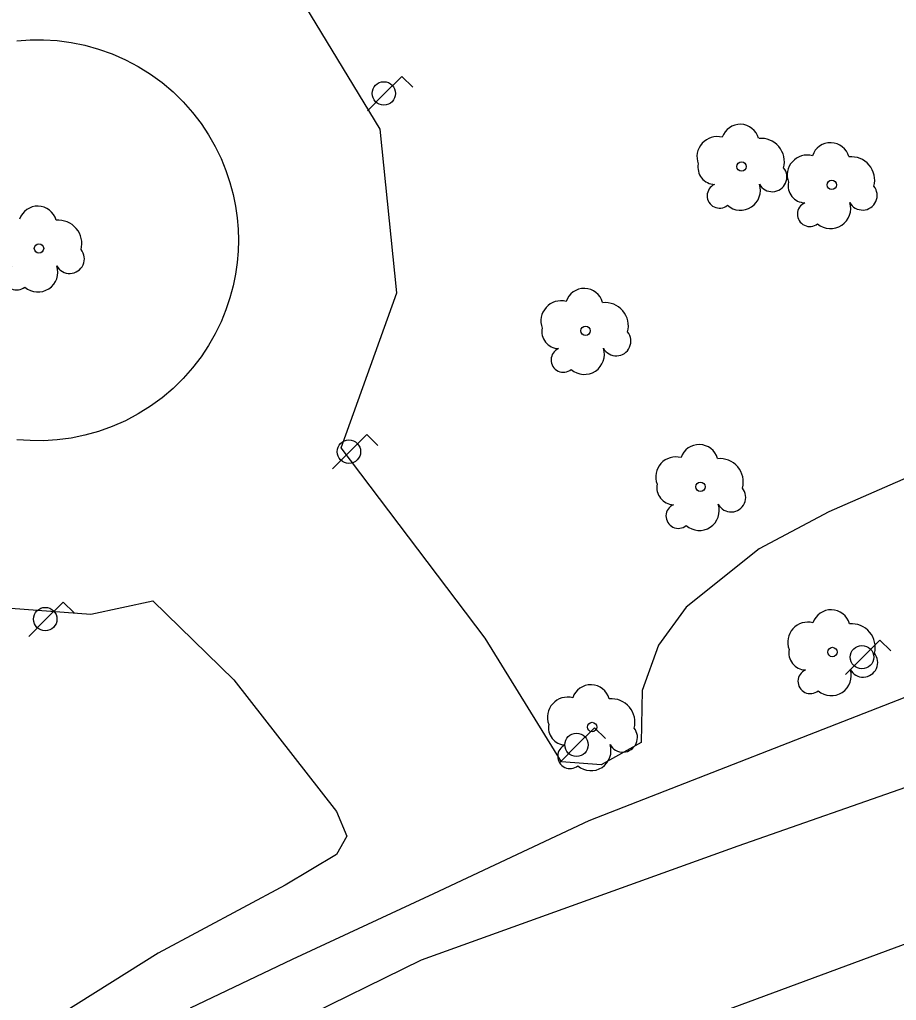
# Model space of a CAD drawing. Extents: x 282771 to 285132, y 4823109 to 4825496.
# Drawn here: x 283164.5 to 283212.2, y 4823739.6 to 4823792.9 of the extents above; entities that cross this region are included whole.
import ezdxf

# ---------------------------------------------------------------- set-up
doc = ezdxf.new("R2010")
doc.units = 0
for name, color, linetype in [('ARBOL', 7, 'Continuous'), ('FAROLA', 7, 'Continuous'), ('ZONA-VERDE', 7, 'Continuous')]:
    doc.layers.add(name, color=color, linetype=linetype)

msp = doc.modelspace()

# ---------------------------------------------------------------- linework, layer by layer
at = {"layer": 'ARBOL'}
for centre in [(283203.747, 4823784.936), (283208.657, 4823783.936), (283165.528, 4823780.486), (283195.258, 4823776.006), (283201.508, 4823767.516), (283208.687, 4823758.527), (283195.618, 4823754.447)]:
    msp.add_circle(centre, 0.255, dxfattribs=at)
for centre, radius, start, end in [((283203.677, 4823786.196), 1.038, 15.6423, 161.3843), ((283202.418, 4823785.466), 1.097, 75.4318, 200.5561), ((283204.807, 4823785.196), 1.272, 345.0327, 95.7993), ((283208.587, 4823785.196), 1.038, 15.6423, 161.3843), ((283202.308, 4823784.896), 0.935, 168.599, 268.1324), ((283207.327, 4823784.466), 1.097, 75.4318, 200.5561), ((283209.717, 4823784.196), 1.272, 345.0327, 95.7993), ((283205.417, 4823784.366), 0.797, 208.9625, 38.991), ((283203.687, 4823783.646), 1.086, 228.9545, 17.928), ((283207.217, 4823783.896), 0.935, 168.599, 268.1324), ((283202.548, 4823783.346), 0.672, 113.7367, 309.4725), ((283210.327, 4823783.366), 0.797, 208.9625, 38.991), ((283207.457, 4823782.346), 0.672, 113.7367, 309.4725), ((283208.597, 4823782.646), 1.086, 228.9545, 17.928), ((283165.458, 4823781.746), 1.038, 15.6423, 161.3843), ((283166.588, 4823780.746), 1.272, 345.0327, 95.7993), ((283167.198, 4823779.916), 0.797, 208.9625, 38.991), ((283164.328, 4823778.896), 0.672, 113.7367, 309.4725), ((283165.468, 4823779.196), 1.086, 228.9545, 17.928), ((283195.188, 4823777.266), 1.038, 15.6423, 161.3843), ((283193.928, 4823776.536), 1.097, 75.4318, 200.5561), ((283196.318, 4823776.266), 1.272, 345.0327, 95.7993), ((283193.818, 4823775.966), 0.935, 168.599, 268.1324), ((283196.928, 4823775.436), 0.797, 208.9625, 38.991), ((283194.058, 4823774.416), 0.672, 113.7367, 309.4725), ((283195.198, 4823774.716), 1.086, 228.9545, 17.928), ((283201.438, 4823768.776), 1.038, 15.6423, 161.3843), ((283200.178, 4823768.046), 1.097, 75.4318, 200.5561), ((283202.568, 4823767.776), 1.272, 345.0327, 95.7993), ((283200.068, 4823767.476), 0.935, 168.599, 268.1324), ((283203.178, 4823766.946), 0.797, 208.9625, 38.991), ((283200.308, 4823765.927), 0.672, 113.7367, 309.4725), ((283201.448, 4823766.227), 1.086, 228.9545, 17.928), ((283208.617, 4823759.787), 1.038, 15.6423, 161.3843), ((283207.357, 4823759.057), 1.097, 75.4318, 200.5561), ((283209.747, 4823758.787), 1.272, 345.0327, 95.7993), ((283207.247, 4823758.487), 0.935, 168.599, 268.1324), ((283210.357, 4823757.957), 0.797, 208.9625, 38.991), ((283207.487, 4823756.937), 0.672, 113.7367, 309.4725), ((283208.627, 4823757.237), 1.086, 228.9545, 17.928), ((283195.548, 4823755.707), 1.038, 15.6423, 161.3843), ((283194.288, 4823754.977), 1.097, 75.4318, 200.5561), ((283196.678, 4823754.707), 1.272, 345.0327, 95.7993), ((283194.178, 4823754.407), 0.935, 168.599, 268.1324), ((283197.288, 4823753.877), 0.797, 208.9625, 38.991), ((283194.418, 4823752.857), 0.672, 113.7367, 309.4725), ((283195.558, 4823753.157), 1.086, 228.9545, 17.928)]:
    msp.add_arc(centre, radius, start, end, dxfattribs=at)
at = {"layer": 'FAROLA'}
for p, q in [((283185.267, 4823789.844), (283184.327, 4823788.914)), ((283185.857, 4823789.254), (283185.267, 4823789.844)), ((283184.327, 4823788.914), (283183.397, 4823787.974)), ((283183.368, 4823770.356), (283182.428, 4823769.426)), ((283183.958, 4823769.766), (283183.368, 4823770.356)), ((283182.428, 4823769.426), (283181.498, 4823768.486)), ((283166.848, 4823761.247), (283165.908, 4823760.317)), ((283167.438, 4823760.657), (283166.848, 4823761.247)), ((283165.908, 4823760.317), (283164.978, 4823759.377)), ((283211.277, 4823759.177), (283210.337, 4823758.247)), ((283211.867, 4823758.587), (283211.277, 4823759.177)), ((283210.337, 4823758.247), (283209.407, 4823757.307)), ((283195.748, 4823754.407), (283194.808, 4823753.477)), ((283196.338, 4823753.817), (283195.748, 4823754.407)), ((283194.808, 4823753.477), (283193.878, 4823752.537))]:
    msp.add_line(p, q, dxfattribs=at)
for centre in [(283184.287, 4823788.914), (283182.388, 4823769.426), (283165.868, 4823760.317), (283210.297, 4823758.247), (283194.768, 4823753.477)]:
    msp.add_circle(centre, 0.637, dxfattribs=at)
at = {"layer": 'ZONA-VERDE'}
for p, q in [((283184.086, 4823786.97), (283179.439, 4823794.618)), ((283164.328, 4823791.784), (283165.046, 4823791.836)), ((283165.046, 4823791.836), (283165.779, 4823791.839)), ((283165.779, 4823791.839), (283166.524, 4823791.792)), ((283166.524, 4823791.792), (283167.275, 4823791.693)), ((283167.275, 4823791.693), (283168.027, 4823791.539)), ((283168.027, 4823791.539), (283168.773, 4823791.33)), ((283168.773, 4823791.33), (283169.508, 4823791.067)), ((283169.508, 4823791.067), (283170.227, 4823790.75)), ((283170.227, 4823790.75), (283170.922, 4823790.382)), ((283170.922, 4823790.382), (283171.589, 4823789.964)), ((283171.589, 4823789.964), (283172.223, 4823789.5)), ((283172.223, 4823789.5), (283172.818, 4823788.995)), ((283172.818, 4823788.995), (283173.372, 4823788.453)), ((283173.372, 4823788.453), (283173.881, 4823787.879)), ((283173.881, 4823787.879), (283174.343, 4823787.278)), ((283174.343, 4823787.278), (283174.756, 4823786.657)), ((283174.756, 4823786.657), (283175.119, 4823786.02)), ((283184.987, 4823778.065), (283184.086, 4823786.97)), ((283175.119, 4823786.02), (283175.434, 4823785.372)), ((283175.434, 4823785.372), (283175.7, 4823784.72)), ((283175.7, 4823784.72), (283175.918, 4823784.067)), ((283175.918, 4823784.067), (283176.091, 4823783.418)), ((283176.091, 4823783.418), (283176.221, 4823782.776)), ((283176.221, 4823782.776), (283176.311, 4823782.146)), ((283176.311, 4823782.146), (283176.362, 4823781.53)), ((283176.362, 4823781.53), (283176.379, 4823780.931)), ((283176.379, 4823780.931), (283176.362, 4823780.331)), ((283176.362, 4823780.331), (283176.311, 4823779.715)), ((283176.311, 4823779.715), (283176.221, 4823779.085)), ((283176.221, 4823779.085), (283176.091, 4823778.443)), ((283176.091, 4823778.443), (283175.918, 4823777.794)), ((283175.918, 4823777.794), (283175.7, 4823777.141)), ((283181.962, 4823769.637), (283184.987, 4823778.065)), ((283175.7, 4823777.141), (283175.434, 4823776.489)), ((283175.434, 4823776.489), (283175.12, 4823775.841)), ((283175.12, 4823775.841), (283174.756, 4823775.204)), ((283174.756, 4823775.204), (283174.343, 4823774.583)), ((283174.343, 4823774.583), (283173.881, 4823773.982)), ((283173.881, 4823773.982), (283173.372, 4823773.408)), ((283173.372, 4823773.408), (283172.818, 4823772.866)), ((283172.818, 4823772.866), (283172.223, 4823772.361)), ((283172.223, 4823772.361), (283171.589, 4823771.897)), ((283171.589, 4823771.897), (283170.922, 4823771.479)), ((283170.922, 4823771.479), (283170.227, 4823771.111)), ((283169.508, 4823770.794), (283168.773, 4823770.531)), ((283170.227, 4823771.111), (283169.508, 4823770.794)), ((283167.275, 4823770.168), (283166.524, 4823770.069)), ((283168.027, 4823770.322), (283167.275, 4823770.168)), ((283168.773, 4823770.531), (283168.027, 4823770.322)), ((283165.046, 4823770.025), (283164.328, 4823770.077)), ((283165.779, 4823770.022), (283165.046, 4823770.025)), ((283166.524, 4823770.069), (283165.779, 4823770.022)), ((283189.802, 4823759.277), (283181.962, 4823769.637)), ((283214.252, 4823768.677), (283208.502, 4823766.157)), ((283208.502, 4823766.157), (283204.702, 4823764.147)), ((283204.702, 4823764.147), (283200.742, 4823760.967)), ((283158.948, 4823761.28), (283168.348, 4823760.584)), ((283168.348, 4823760.584), (283171.725, 4823761.32)), ((283171.725, 4823761.32), (283176.133, 4823757.009)), ((283200.742, 4823760.967), (283199.232, 4823758.897)), ((283239.263, 4823760.498), (283203.544, 4823747.957)), ((283193.952, 4823752.547), (283189.802, 4823759.277)), ((283195.464, 4823749.362), (283220.203, 4823759.019)), ((283199.232, 4823758.897), (283198.342, 4823756.437)), ((283176.133, 4823757.009), (283181.716, 4823749.859)), ((283198.342, 4823756.437), (283198.282, 4823753.597)), ((283198.282, 4823753.597), (283196.102, 4823752.397)), ((283196.102, 4823752.397), (283193.952, 4823752.547)), ((283181.716, 4823749.859), (283182.274, 4823748.518)), ((283186.998, 4823745.393), (283195.464, 4823749.362)), ((283182.274, 4823748.518), (283181.716, 4823747.513)), ((283203.544, 4823747.957), (283186.32, 4823741.765)), ((283181.716, 4823747.513), (283178.925, 4823745.837)), ((283178.925, 4823745.837), (283172.002, 4823742.15)), ((283179.325, 4823741.821), (283186.998, 4823745.393)), ((283201.48, 4823738.511), (283218.387, 4823744.781)), ((283172.002, 4823742.15), (283162.4, 4823736.117)), ((283173.768, 4823739.176), (283179.325, 4823741.821)), ((283186.32, 4823741.765), (283178.382, 4823737.876))]:
    msp.add_line(p, q, dxfattribs=at)

doc.saveas('drawing.dxf')
